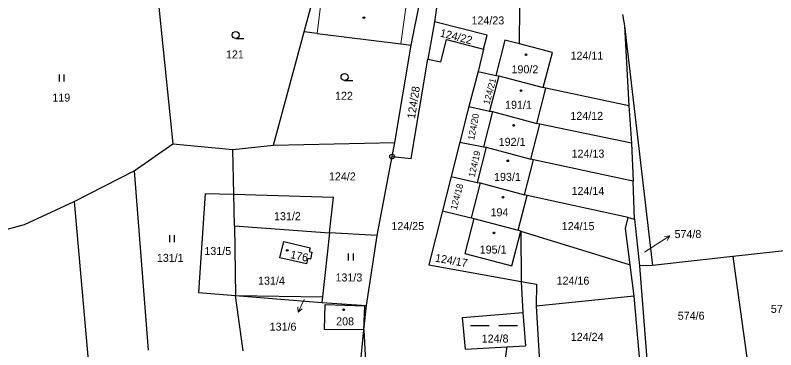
# Model space of a CAD drawing. Extents: x -820420 to -815896, y -1105820 to -1103643.
# Drawn here: x -817534.2 to -817372.7, y -1104784.2 to -1104713.1 of the extents above; entities that cross this region are included whole.
import ezdxf
from ezdxf.enums import TextEntityAlignment as Align

# ---------------------------------------------------------------- set-up
doc = ezdxf.new("R2010")
doc.units = 0
doc.header["$LTSCALE"] = 0.68
for name, color, linetype, lineweight in [('1', 7, 'Continuous', 25), ('3', 7, 'Continuous', 25), ('4', 7, 'Continuous', 13), ('5', 7, 'Continuous', 25), ('7', 7, 'Continuous', 13), ('8', 7, 'Continuous', 25)]:
    doc.layers.add(name, color=color, linetype=linetype, lineweight=lineweight)
doc.layers.add('2', color=7, linetype='Continuous')

msp = doc.modelspace()

# ---------------------------------------------------------------- linework, layer by layer
at = {"layer": '1'}
for p, q in [((-817504.8, -1104700.81), (-817500.74, -1104740.44)), ((-817472.89, -1104716.68), (-817468.5, -1104700.47)), ((-817450.14, -1104719.46), (-817448.17, -1104709.55)), ((-817444.53, -1104710.06), (-817445.18, -1104714.52)), ((-817427.12, -1104719.23), (-817427.05, -1104711.34)), ((-817405.25, -1104712.96), (-817404.87, -1104715.4)), ((-817445.18, -1104714.52), (-817446.59, -1104722.47)), ((-817433.99, -1104717.36), (-817445.18, -1104714.52)), ((-817404.87, -1104715.4), (-817398.92, -1104766.29)), ((-817404.87, -1104715.4), (-817403.95, -1104732.39)), ((-817479.4, -1104740.73), (-817472.89, -1104716.68)), ((-817470.14, -1104717.01), (-817472.89, -1104716.68)), ((-817470.14, -1104717.01), (-817452.34, -1104719.17)), ((-817443.85, -1104723.01), (-817442.63, -1104718.31)), ((-817442.63, -1104718.31), (-817434.77, -1104720.36)), ((-817434.77, -1104720.36), (-817433.99, -1104717.36)), ((-817430.23, -1104718.44), (-817432.14, -1104725.92)), ((-817427.12, -1104719.23), (-817430.23, -1104718.44)), ((-817453.65, -1104740.17), (-817450.14, -1104719.46)), ((-817452.34, -1104719.17), (-817450.14, -1104719.46)), ((-817434.77, -1104720.36), (-817435.95, -1104725.07)), ((-817420.1, -1104721.02), (-817427.12, -1104719.23)), ((-817422.1, -1104728.5), (-817420.1, -1104721.02)), ((-817450.18, -1104743.58), (-817446.59, -1104722.47)), ((-817446.59, -1104722.47), (-817443.85, -1104723.01)), ((-817435.95, -1104725.07), (-817437.89, -1104732.5)), ((-817435.95, -1104725.07), (-817432.14, -1104725.92)), ((-817431.55, -1104726.03), (-817433.48, -1104733.47)), ((-817432.14, -1104725.92), (-817431.55, -1104726.03)), ((-817431.55, -1104726.03), (-817422.1, -1104728.5)), ((-817423.43, -1104736.09), (-817421.54, -1104728.64)), ((-817421.54, -1104728.64), (-817422.1, -1104728.5)), ((-817403.95, -1104732.39), (-817421.54, -1104728.64)), ((-817437.89, -1104732.5), (-817439.78, -1104740.06)), ((-817437.89, -1104732.5), (-817433.48, -1104733.47)), ((-817403.95, -1104732.39), (-817403.36, -1104740.31)), ((-817432.86, -1104733.59), (-817434.78, -1104741.08)), ((-817433.48, -1104733.47), (-817432.86, -1104733.59)), ((-817432.86, -1104733.59), (-817423.43, -1104736.09)), ((-817424.75, -1104743.68), (-817422.83, -1104736.24)), ((-817422.83, -1104736.24), (-817423.43, -1104736.09)), ((-817403.36, -1104740.31), (-817422.83, -1104736.24)), ((-817508.99, -1104746.19), (-817500.74, -1104740.44)), ((-817500.74, -1104740.44), (-817488.02, -1104741.63)), ((-817488.02, -1104741.63), (-817479.4, -1104740.73)), ((-817479.4, -1104740.73), (-817453.65, -1104740.17)), ((-817454.21, -1104743.14), (-817453.65, -1104740.17)), ((-817439.78, -1104740.06), (-817441.65, -1104747.39)), ((-817439.78, -1104740.06), (-817434.78, -1104741.08)), ((-817434.22, -1104741.18), (-817436.14, -1104748.64)), ((-817434.78, -1104741.08), (-817434.22, -1104741.18)), ((-817434.22, -1104741.18), (-817424.75, -1104743.68)), ((-817403.36, -1104740.31), (-817403.02, -1104748.39)), ((-817487.8, -1104751.15), (-817488.02, -1104741.63)), ((-817457.34, -1104759.88), (-817454.21, -1104743.14)), ((-817454.21, -1104743.14), (-817450.18, -1104743.58)), ((-817426.1, -1104751.24), (-817424.18, -1104743.84)), ((-817424.18, -1104743.84), (-817424.75, -1104743.68)), ((-817403.67, -1104748.26), (-817424.18, -1104743.84)), ((-817521.74, -1104752.69), (-817508.99, -1104746.19)), ((-817508.99, -1104746.19), (-817505.98, -1104784.29)), ((-817441.65, -1104747.39), (-817443.52, -1104754.69)), ((-817441.65, -1104747.39), (-817436.14, -1104748.64)), ((-817435.51, -1104748.75), (-817437.41, -1104756.16)), ((-817436.14, -1104748.64), (-817435.51, -1104748.75)), ((-817435.51, -1104748.75), (-817426.1, -1104751.24)), ((-817403.02, -1104748.39), (-817403.67, -1104748.26)), ((-817402.7, -1104756.41), (-817403.02, -1104748.39)), ((-817493.93, -1104750.98), (-817495.33, -1104772.03)), ((-817493.93, -1104750.98), (-817487.8, -1104751.15)), ((-817487.65, -1104757.87), (-817487.8, -1104751.15)), ((-817487.8, -1104751.15), (-817466.64, -1104751.75)), ((-817467.49, -1104759.33), (-817466.64, -1104751.75)), ((-817427.43, -1104758.8), (-817425.52, -1104751.4)), ((-817425.52, -1104751.4), (-817426.1, -1104751.24)), ((-817404.03, -1104756.12), (-817425.52, -1104751.4)), ((-817532.26, -1104757.55), (-817521.74, -1104752.69)), ((-817521.74, -1104752.69), (-817517.86, -1104796.65)), ((-817443.52, -1104754.69), (-817446.37, -1104766.13)), ((-817443.52, -1104754.69), (-817437.41, -1104756.16)), ((-817436.85, -1104756.3), (-817438.75, -1104763.71)), ((-817437.41, -1104756.16), (-817436.85, -1104756.3)), ((-817436.85, -1104756.3), (-817427.43, -1104758.8)), ((-817404.64, -1104758.4), (-817404.03, -1104756.12)), ((-817404.03, -1104756.12), (-817402.7, -1104756.41)), ((-817402.7, -1104756.41), (-817401.62, -1104766.38)), ((-817540.21, -1104759.76), (-817532.26, -1104757.55)), ((-817487.65, -1104757.87), (-817467.49, -1104759.33)), ((-817487.65, -1104757.87), (-817487.43, -1104772.66)), ((-817428.79, -1104766.33), (-817426.84, -1104758.96)), ((-817426.84, -1104758.96), (-817427.43, -1104758.8)), ((-817426.84, -1104758.96), (-817403.64, -1104766.12)), ((-817426.84, -1104758.96), (-817426.79, -1104769.66)), ((-817403.64, -1104766.12), (-817404.64, -1104758.4)), ((-817467.49, -1104759.33), (-817468.99, -1104772.96)), ((-817457.34, -1104759.88), (-817467.49, -1104759.33)), ((-817459.64, -1104774.75), (-817457.34, -1104759.88)), ((-817478.07, -1104764.66), (-817477.19, -1104761.15)), ((-817477.19, -1104761.15), (-817471.57, -1104762.52)), ((-817471.57, -1104762.52), (-817471.78, -1104763.34)), ((-817471.78, -1104763.34), (-817471.22, -1104763.46)), ((-817471.22, -1104763.46), (-817471.55, -1104764.92)), ((-817438.75, -1104763.71), (-817428.79, -1104766.33)), ((-817364.44, -1104762.43), (-817381.81, -1104764.35)), ((-817472.35, -1104765.93), (-817478.07, -1104764.66)), ((-817472.11, -1104764.8), (-817472.35, -1104765.93)), ((-817471.55, -1104764.92), (-817472.11, -1104764.8)), ((-817381.81, -1104764.35), (-817398.92, -1104766.29)), ((-817381.81, -1104764.35), (-817378.64, -1104787.35)), ((-817446.37, -1104766.13), (-817426.79, -1104769.66)), ((-817402.78, -1104772.76), (-817403.64, -1104766.12)), ((-817398.92, -1104766.29), (-817401.62, -1104766.38)), ((-817401.62, -1104766.38), (-817399.82, -1104789.25)), ((-817426.79, -1104769.66), (-817426.46, -1104776.29)), ((-817426.79, -1104769.66), (-817423.5, -1104770.25)), ((-817423.5, -1104770.25), (-817423.6, -1104774.94)), ((-817495.33, -1104772.03), (-817487.43, -1104772.66)), ((-817485.85, -1104784.4), (-817487.43, -1104772.66)), ((-817487.43, -1104772.66), (-817468.99, -1104772.96)), ((-817487.43, -1104772.66), (-817469.12, -1104774.13)), ((-817468.99, -1104772.96), (-817469.12, -1104774.13)), ((-817402.78, -1104772.76), (-817423.6, -1104774.94)), ((-817401.62, -1104785.74), (-817402.78, -1104772.76)), ((-817469.12, -1104774.13), (-817459.64, -1104774.75)), ((-817460.17, -1104779.96), (-817459.64, -1104774.75)), ((-817423.6, -1104774.94), (-817422.79, -1104788.32)), ((-817439.23, -1104777.29), (-817426.46, -1104776.29)), ((-817426.46, -1104776.29), (-817425.88, -1104783.35)), ((-817438.64, -1104784.07), (-817439.23, -1104777.29)), ((-817461.77, -1104795.61), (-817460.17, -1104779.96)), ((-817460.17, -1104779.96), (-817459.43, -1104795.3)), ((-817429.83, -1104783.56), (-817425.88, -1104783.35)), ((-817438.64, -1104784.07), (-817429.83, -1104783.56)), ((-817429.83, -1104783.56), (-817431, -1104792.01))]:
    msp.add_line(p, q, dxfattribs=at)
msp.add_lwpolyline([(-817468.43, -1104774.54), (-817460.08, -1104774.82), (-817460.24, -1104779.96), (-817468.55, -1104779.87)], close=True, dxfattribs=at)
at = {"layer": '3'}
for p, q in [((-817487.413, -1104718.08), (-817485.663, -1104718.08)), ((-817524.821, -1104727.19), (-817524.821, -1104725.69)), ((-817523.82, -1104727.19), (-817523.82, -1104725.69)), ((-817464.293, -1104727.01), (-817462.543, -1104727.01)), ((-817501.401, -1104761.36), (-817501.401, -1104759.86)), ((-817500.4, -1104761.36), (-817500.4, -1104759.86)), ((-817463.431, -1104765.2), (-817463.431, -1104763.7)), ((-817462.43, -1104765.2), (-817462.43, -1104763.7)), ((-817437.578, -1104779.01), (-817433.558, -1104779.01)), ((-817431.548, -1104779.01), (-817427.528, -1104779.01))]:
    msp.add_line(p, q, dxfattribs=at)
for centre in [(-817487.4129, -1104717.3298), (-817464.2929, -1104726.2598)]:
    msp.add_circle(centre, 0.75, dxfattribs=at)
at = {"layer": '4'}
for p, q in [((-817468.91, -1104706.9), (-817470.14, -1104717.01)), ((-817452.34, -1104719.17), (-817450.96, -1104709.14))]:
    msp.add_line(p, q, dxfattribs=at)
at = {"layer": '5'}
for centre in [(-817460.1868, -1104713.6592), (-817425.7668, -1104721.5392), (-817426.8068, -1104729.1392), (-817428.3668, -1104736.5392), (-817429.6168, -1104744.0492), (-817430.6568, -1104751.7792), (-817432.5368, -1104759.3592), (-817476.4668, -1104763.0592), (-817464.4968, -1104775.6892)]:
    msp.add_circle(centre, 0.175, dxfattribs=at)
at = {"layer": '7'}
for p, q in [((-817395.223, -1104760.006), (-817396.336, -1104760.131)), ((-817474.158, -1104776.19), (-817473.281, -1104775.494))]:
    msp.add_line(p, q, dxfattribs=at)
for points in [[(-817400.58, -1104763.46), (-817397.74, -1104761.64), (-817395.223, -1104760.006), (-817395.79, -1104760.971)], [(-817472.89, -1104773.47), (-817474.158, -1104776.19), (-817474.189, -1104775.071)]]:
    msp.add_lwpolyline(points, dxfattribs=at)
at = {"layer": '8'}
for radius in [0.5, 0.0303]:
    msp.add_circle((-817454.2101, -1104743.14), radius, dxfattribs=at)

# ---------------------------------------------------------------- texts
at = {"layer": '2'}
for s, p in [('124/23', (-817433.86, -1104715.085)), ('121', (-817487.589, -1104722.305)), ('124/11', (-817412.82, -1104722.575)), ('190/2', (-817425.99, -1104725.475)), ('119', (-817524.459, -1104731.475)), ('122', (-817464.419, -1104731.095)), ('191/1', (-817427.35, -1104732.995)), ('124/12', (-817412.86, -1104735.355)), ('192/1', (-817428.71, -1104740.875)), ('124/13', (-817412.6, -1104743.375)), ('124/2', (-817464.76, -1104748.215)), ('193/1', (-817429.7, -1104748.315)), ('124/14', (-817412.61, -1104751.305)), ('194', (-817431.389, -1104755.825)), ('131/2', (-817476.43, -1104756.655)), ('124/25', (-817450.87, -1104758.755)), ('124/15', (-817414.7, -1104758.765)), ('131/5', (-817491.22, -1104764.055)), ('195/1', (-817432.74, -1104763.745)), ('131/1', (-817501.32, -1104765.505)), ('131/4', (-817479.82, -1104770.355)), ('131/3', (-817463.37, -1104769.675)), ('124/16', (-817415.78, -1104770.345)), ('574/5', (-817370.92, -1104776.335)), ('574/6', (-817390.68, -1104777.795)), ('208', (-817464.189, -1104778.995)), ('124/8', (-817432.32, -1104782.645)), ('124/24', (-817412.77, -1104782.285))]:
    msp.add_text(s, height=1.7, dxfattribs=at).set_placement(p, align=Align.CENTER)
for s, height, rotation, p in [('124/22', 1.7, 346, (-817440.7881, -1104718.4776)), ('124/21', 1.386, 75, (-817432.7999, -1104729.4574)), ('124/28', 1.7, 81, (-817448.809, -1104731.7885)), ('124/20', 1.386, 79, (-817436.2367, -1104736.9587)), ('124/19', 1.386, 77, (-817436.0339, -1104744.8779)), ('124/18', 1.386, 75, (-817439.7799, -1104751.8574)), ('176', 1.7, 348, (-817474.0772, -1104765.0943)), ('124/17', 1.7, 350, (-817441.7481, -1104766.0412))]:
    msp.add_text(s, height=height, rotation=rotation, dxfattribs=at).set_placement(p, align=Align.CENTER)
for s, p in [('574/8', (-817394.21, -1104760.455)), ('131/6', (-817480.2, -1104780.125))]:
    msp.add_text(s, height=1.7, dxfattribs=at).set_placement(p)

doc.saveas('drawing.dxf')
